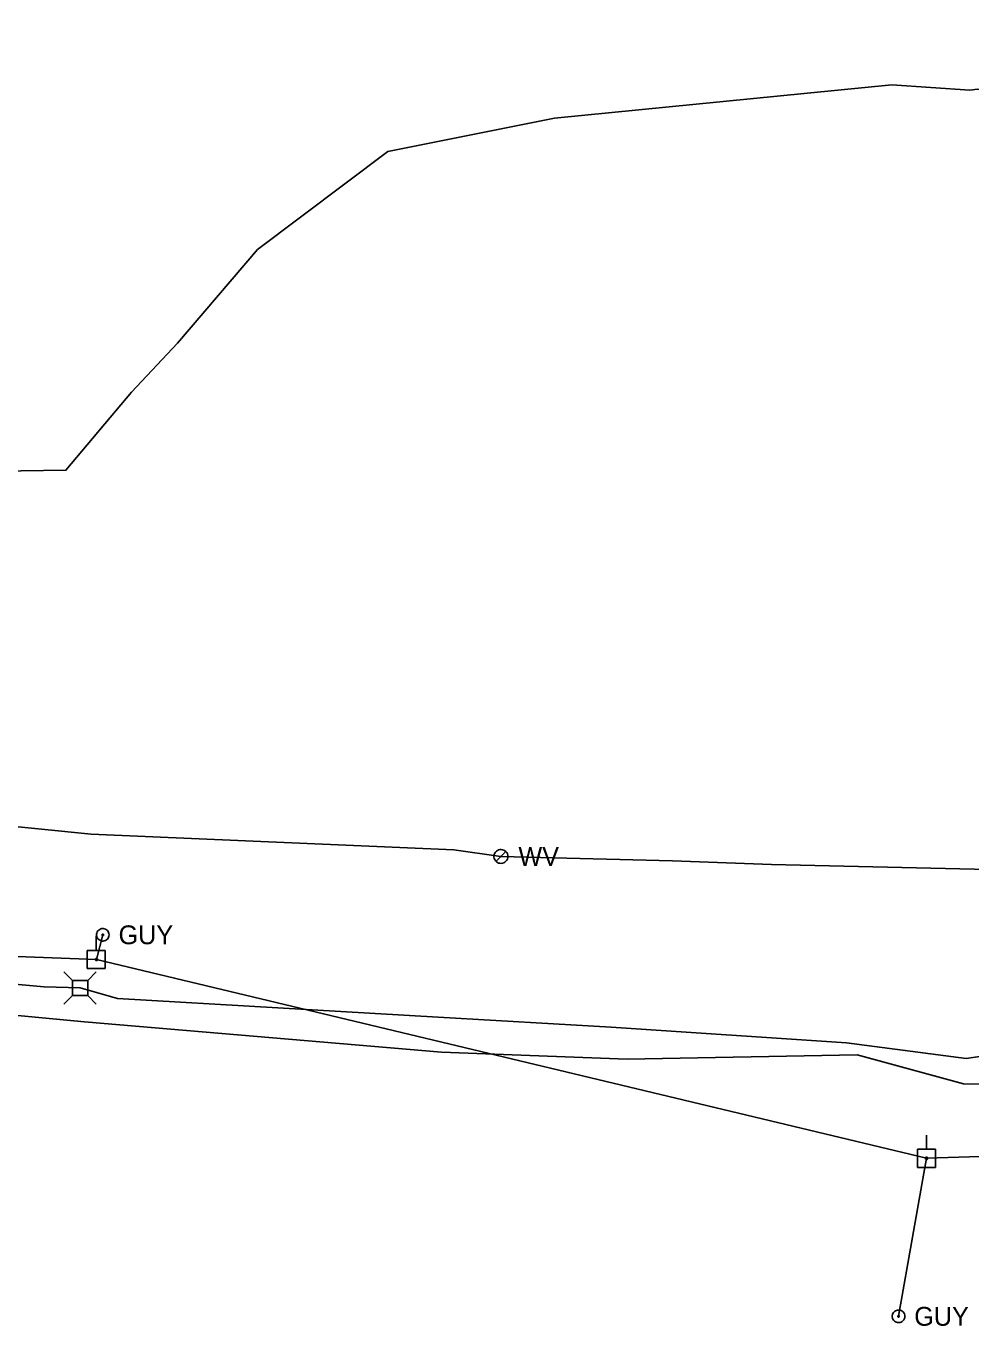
# Model space of a CAD drawing. Extents: x 600849 to 606371, y 330010 to 403088.
# Drawn here: x 602911.4 to 603104.6, y 376621.6 to 376887.3 of the extents above; entities that cross this region are included whole.
import ezdxf

# ---------------------------------------------------------------- set-up
doc = ezdxf.new("R2010")
doc.units = 0
for name, color, linetype in [('E_UTL_AG_Bold', 7, 'Continuous'), ('E_UTL_EGuyWire', 7, 'Continuous'), ('E_UTL_EPowerPole', 7, 'Continuous'), ('E_UTL_G_UG', 7, 'Continuous'), ('E_UTL_Overhead', 7, 'Continuous'), ('E_UTL_T_UG', 7, 'Continuous'), ('E_UTL_W', 7, 'Continuous'), ('E_UTL_W_UG', 7, 'Continuous')]:
    doc.layers.add(name, color=color, linetype=linetype)

msp = doc.modelspace()

# ---------------------------------------------------------------- linework, layer by layer
at = {"layer": 'E_UTL_AG_Bold'}
for points in [[(602920.94, 376692.26), (602919.19, 376694.01)], [(602924.04, 376692.26), (602925.79, 376694.01)], [(602924.04, 376692.26), (602920.94, 376692.26)], [(602920.94, 376692.26), (602920.94, 376689.16)], [(602924.04, 376689.16), (602924.04, 376692.26)], [(602920.94, 376689.16), (602919.19, 376687.41)], [(602920.94, 376689.16), (602924.04, 376689.16)], [(602924.04, 376689.16), (602925.79, 376687.41)]]:
    msp.add_lwpolyline(points, dxfattribs=at)
at = {"layer": 'E_UTL_EGuyWire'}
for p, q in [((602927.13, 376701.57), (602925.82, 376696.54)), ((603089.75, 376623.59), (603095.47, 376655.88))]:
    msp.add_line(p, q, dxfattribs=at)
for points in [[(602928.42, 376701.57), (602928.39, 376701.81), (602928.32, 376702.04), (602928.21, 376702.26), (602928.06, 376702.45), (602927.88, 376702.61), (602927.67, 376702.73), (602927.43, 376702.81), (602927.19, 376702.85), (602926.95, 376702.84), (602926.71, 376702.78), (602926.49, 376702.68), (602926.29, 376702.54), (602926.12, 376702.36), (602925.99, 376702.15), (602925.9, 376701.93), (602925.85, 376701.69), (602925.85, 376701.44), (602925.9, 376701.2), (602925.99, 376700.98), (602926.12, 376700.77), (602926.29, 376700.6), (602926.49, 376700.45), (602926.71, 376700.35), (602926.95, 376700.3), (602927.19, 376700.28), (602927.43, 376700.32), (602927.67, 376700.4), (602927.88, 376700.52), (602928.06, 376700.68), (602928.21, 376700.87), (602928.32, 376701.09), (602928.39, 376701.32), (602928.42, 376701.57)], [(602927.29, 376701.57), (602927.29, 376701.6), (602927.28, 376701.63), (602927.27, 376701.65), (602927.25, 376701.68), (602927.23, 376701.7), (602927.2, 376701.71), (602927.17, 376701.72), (602927.14, 376701.73), (602927.11, 376701.72), (602927.08, 376701.72), (602927.05, 376701.7), (602927.03, 376701.69), (602927.01, 376701.66), (602926.99, 376701.64), (602926.98, 376701.61), (602926.97, 376701.58), (602926.97, 376701.55), (602926.98, 376701.52), (602926.99, 376701.49), (602927.01, 376701.47), (602927.03, 376701.44), (602927.05, 376701.43), (602927.08, 376701.41), (602927.11, 376701.41), (602927.14, 376701.41), (602927.17, 376701.41), (602927.2, 376701.42), (602927.23, 376701.43), (602927.25, 376701.45), (602927.27, 376701.48), (602927.28, 376701.51), (602927.29, 376701.54), (602927.29, 376701.57)], [(603091.03, 376623.59), (603091.01, 376623.83), (603090.94, 376624.06), (603090.83, 376624.28), (603090.68, 376624.47), (603090.49, 376624.63), (603090.28, 376624.75), (603090.05, 376624.83), (603089.81, 376624.87), (603089.57, 376624.86), (603089.33, 376624.8), (603089.11, 376624.7), (603088.91, 376624.56), (603088.74, 376624.38), (603088.61, 376624.17), (603088.52, 376623.95), (603088.47, 376623.71), (603088.47, 376623.46), (603088.52, 376623.23), (603088.61, 376623), (603088.74, 376622.79), (603088.91, 376622.62), (603089.11, 376622.48), (603089.33, 376622.37), (603089.57, 376622.32), (603089.81, 376622.3), (603090.05, 376622.34), (603090.28, 376622.42), (603090.49, 376622.54), (603090.68, 376622.7), (603090.83, 376622.89), (603090.94, 376623.11), (603091.01, 376623.34), (603091.03, 376623.59)], [(603089.91, 376623.59), (603089.91, 376623.62), (603089.9, 376623.65), (603089.88, 376623.67), (603089.86, 376623.7), (603089.84, 376623.72), (603089.81, 376623.73), (603089.79, 376623.74), (603089.76, 376623.75), (603089.72, 376623.75), (603089.7, 376623.74), (603089.67, 376623.73), (603089.64, 376623.71), (603089.62, 376623.69), (603089.61, 376623.66), (603089.59, 376623.63), (603089.59, 376623.6), (603089.59, 376623.57), (603089.59, 376623.54), (603089.61, 376623.51), (603089.62, 376623.49), (603089.64, 376623.47), (603089.67, 376623.45), (603089.7, 376623.44), (603089.72, 376623.43), (603089.76, 376623.43), (603089.79, 376623.43), (603089.81, 376623.44), (603089.84, 376623.46), (603089.86, 376623.48), (603089.88, 376623.5), (603089.9, 376623.53), (603089.91, 376623.56), (603089.91, 376623.59)]]:
    msp.add_lwpolyline(points, dxfattribs=at)
at = {"layer": 'E_UTL_EPowerPole'}
for points in [[(602925.79, 376698.38), (602925.79, 376701.29)], [(602927.63, 376698.38), (602923.95, 376698.38)], [(602923.95, 376698.38), (602923.95, 376694.69)], [(602926.06, 376696.54), (602926.06, 376696.59), (602926.04, 376696.63), (602926.02, 376696.67), (602926, 376696.71), (602925.96, 376696.74), (602925.92, 376696.76), (602925.88, 376696.77), (602925.83, 376696.78), (602925.79, 376696.78), (602925.75, 376696.77), (602925.7, 376696.75), (602925.67, 376696.72), (602925.64, 376696.69), (602925.61, 376696.65), (602925.59, 376696.61), (602925.59, 376696.56), (602925.59, 376696.52), (602925.59, 376696.47), (602925.61, 376696.43), (602925.64, 376696.39), (602925.67, 376696.36), (602925.7, 376696.33), (602925.75, 376696.32), (602925.79, 376696.31), (602925.83, 376696.3), (602925.88, 376696.31), (602925.92, 376696.32), (602925.96, 376696.35), (602926, 376696.38), (602926.02, 376696.41), (602926.04, 376696.45), (602926.06, 376696.5), (602926.06, 376696.54)], [(602927.63, 376694.69), (602927.63, 376698.38)], [(602923.95, 376694.69), (602927.63, 376694.69)], [(603095.44, 376657.73), (603095.44, 376660.63)], [(603097.29, 376657.73), (603093.6, 376657.73)], [(603093.6, 376657.73), (603093.6, 376654.03)], [(603095.71, 376655.88), (603095.71, 376655.93), (603095.7, 376655.97), (603095.67, 376656.01), (603095.65, 376656.05), (603095.61, 376656.08), (603095.57, 376656.1), (603095.53, 376656.12), (603095.49, 376656.12), (603095.44, 376656.12), (603095.4, 376656.11), (603095.35, 376656.09), (603095.32, 376656.06), (603095.29, 376656.03), (603095.26, 376655.99), (603095.25, 376655.95), (603095.24, 376655.91), (603095.24, 376655.86), (603095.25, 376655.82), (603095.26, 376655.77), (603095.29, 376655.74), (603095.32, 376655.7), (603095.35, 376655.68), (603095.4, 376655.66), (603095.44, 376655.65), (603095.49, 376655.65), (603095.53, 376655.65), (603095.57, 376655.67), (603095.61, 376655.69), (603095.65, 376655.72), (603095.67, 376655.75), (603095.7, 376655.79), (603095.71, 376655.84), (603095.71, 376655.88)], [(603097.29, 376654.03), (603097.29, 376657.73)], [(603093.6, 376654.03), (603097.29, 376654.03)]]:
    msp.add_lwpolyline(points, dxfattribs=at)
at = {"layer": 'E_UTL_G_UG'}
msp.add_lwpolyline([(602516.4, 376797.87), (602553.47, 376797.49), (602657.14, 376797.34), (602743.34, 376797.62), (602779.87, 376797.76), (602813.35, 376797.1), (602846.43, 376797.28), (602878.53, 376797.12), (602896.77, 376796.17), (602919.6, 376796.52), (602933.01, 376812.51), (602942.41, 376822.5), (602958.74, 376841.63), (602985.35, 376861.68), (603019.45, 376868.52), (603088.38, 376875.33), (603104.35, 376874.19), (603105.92, 376874.43), (603132.52, 376871.75), (603156.64, 376871.97), (603161.76, 376871.96), (603291.36, 376870.37), (603293.98, 376870.32), (603375.46, 376870.54)], dxfattribs=at)
at = {"layer": 'E_UTL_Overhead'}
msp.add_lwpolyline([(602062.17, 376753.86), (602208.9, 376748.55), (602326.52, 376742.37), (602554.66, 376723.5), (602723.32, 376704.12), (602925.82, 376696.54), (603095.47, 376655.88), (603302.19, 376662.3), (603380.19, 376665.28), (603484.01, 376669.76), (603723.81, 376678.6), (603844.12, 376694.7), (603926.75, 376705.4), (604096.46, 376729.09), (604125.7, 376732.7), (604019.36, 376849.1), (604024.4, 376887.33)], dxfattribs=at)
at = {"layer": 'E_UTL_T_UG'}
for points in [[(602475.2, 376725.97), (602557.31, 376719.94), (602634.68, 376713.92), (602700.73, 376708.44), (602777.32, 376702.75), (602850.96, 376696.74), (602915.17, 376690.9), (602922.49, 376690.71), (602930.15, 376688.58), (602995.67, 376684.74), (603031.01, 376682.7), (603079.14, 376679.52), (603103.56, 376676.27), (603107.24, 376676.86), (603146.11, 376677.39), (603157.08, 376676.95), (603194.19, 376674.07), (603210.1, 376673.85), (603234.95, 376674.27), (603256.13, 376675.34), (603294.15, 376676.55), (603298.7, 376676.31), (603349.07, 376675.69)], [(602475.97, 376721.01), (602558.5, 376714.55), (602633.95, 376707.91), (602703.14, 376702.92), (602777.09, 376696.46), (602850.69, 376690.69), (602923.39, 376683.81), (602996.35, 376677.56), (603034.3, 376676.15), (603081.3, 376677.06), (603103.04, 376671.09), (603507.43, 376663.65)]]:
    msp.add_lwpolyline(points, dxfattribs=at)
at = {"layer": 'E_UTL_W'}
for points in [[(603009.92, 376717.59), (603009.89, 376717.86), (603009.81, 376718.12), (603009.69, 376718.36), (603009.52, 376718.57), (603009.32, 376718.75), (603009.08, 376718.88), (603008.83, 376718.97), (603008.56, 376719.01), (603008.29, 376719), (603008.02, 376718.94), (603007.78, 376718.82), (603007.56, 376718.67), (603007.37, 376718.47), (603007.22, 376718.24), (603007.12, 376717.99), (603007.07, 376717.72), (603007.07, 376717.45), (603007.12, 376717.19), (603007.22, 376716.93), (603007.37, 376716.71), (603007.56, 376716.51), (603007.78, 376716.35), (603008.02, 376716.24), (603008.29, 376716.18), (603008.56, 376716.16), (603008.83, 376716.2), (603009.08, 376716.29), (603009.32, 376716.43), (603009.52, 376716.6), (603009.69, 376716.82), (603009.81, 376717.06), (603009.89, 376717.32), (603009.92, 376717.59)], [(603007.48, 376716.58), (603009.5, 376718.6)]]:
    msp.add_lwpolyline(points, dxfattribs=at)
at = {"layer": 'E_UTL_W_UG'}
msp.add_lwpolyline([(602151.33, 376759.75), (602152.67, 376759.77), (602183.75, 376760.77), (602202.76, 376757.52), (602219.73, 376756.91), (602241.07, 376759.66), (602324.1, 376757.79), (602369.29, 376757.31), (602424.46, 376753.61), (602560.86, 376747.32), (602639.75, 376742.27), (602710.17, 376738.53), (602777.93, 376735.53), (602852.93, 376729.37), (602924.72, 376722.16), (602998.89, 376718.96), (603008.49, 376717.59), (603043.54, 376716.69), (603063.82, 376715.92), (603108.2, 376714.95), (603221.31, 376706.93), (603319.22, 376702.81)], dxfattribs=at)

# ---------------------------------------------------------------- texts
at = {"layer": 'E_UTL_EGuyWire'}
for p in [(602930.34, 376699.64), (603092.96, 376621.66)]:
    msp.add_text('GUY', height=3.85, dxfattribs=at).set_placement(p)
at = {"layer": 'E_UTL_W'}
msp.add_text('WV', height=3.85, dxfattribs=at).set_placement((603012.06, 376715.66))

doc.saveas('drawing.dxf')
